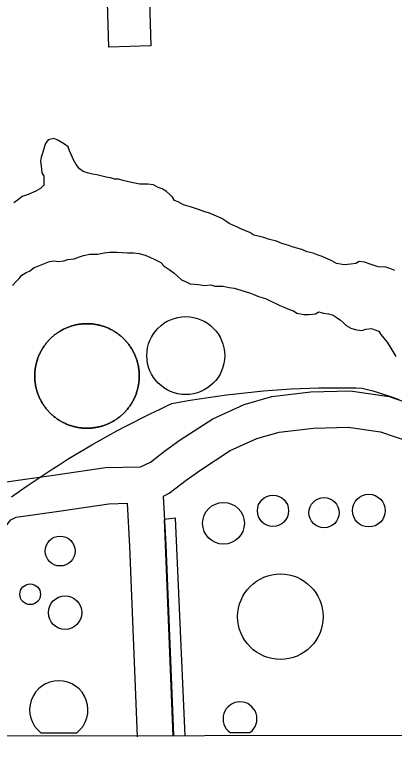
# Model space of a CAD drawing. Extents: x 3313442 to 3351311, y 721974 to 747360.
# Drawn here: x 3330613 to 3330927, y 727351 to 727968 of the extents above; entities that cross this region are included whole.
import ezdxf

# ---------------------------------------------------------------- set-up
doc = ezdxf.new("R2010")
doc.units = 0
for name, color, linetype in [('V-BLDG-OTLN', 7, 'Continuous'), ('V-DOMW-TANK', 7, 'Continuous'), ('V-GRID-FRAM', 7, 'Continuous'), ('V-ROAD-CNTR', 7, 'Continuous'), ('V-TOPO-SHOR', 7, 'Continuous'), ('V-UTIL-LINE', 7, 'Continuous')]:
    doc.layers.add(name, color=color, linetype=linetype)

msp = doc.modelspace()

# ---------------------------------------------------------------- linework, layer by layer
at = {"layer": 'V-BLDG-OTLN'}
msp.add_lwpolyline([(3330690.8, 727941.16), (3330689.3, 727987.46), (3330724.1, 727988.59), (3330725.6, 727942.29)], close=True, dxfattribs=at)
at = {"layer": 'V-DOMW-TANK'}
for p, q in [((3330634.26, 727372.84), (3330664.16, 727372.89)), ((3330791.22, 727373.07), (3330807.71, 727373.09))]:
    msp.add_line(p, q, dxfattribs=at)
for points in [[(3330691.71, 727707.46), (3330691.03, 727707.79), (3330690.34, 727708.11), (3330689.65, 727708.41), (3330688.95, 727708.7), (3330688.25, 727708.98), (3330687.54, 727709.25), (3330686.83, 727709.5), (3330686.11, 727709.75), (3330685.39, 727709.98), (3330684.67, 727710.19), (3330683.94, 727710.4), (3330683.21, 727710.59), (3330682.47, 727710.77), (3330681.74, 727710.93), (3330681, 727711.09), (3330680.25, 727711.23), (3330679.51, 727711.36), (3330678.76, 727711.47), (3330678.01, 727711.57), (3330677.26, 727711.66), (3330676.51, 727711.73), (3330675.75, 727711.8), (3330675, 727711.85), (3330674.24, 727711.88), (3330673.48, 727711.9), (3330672.73, 727711.91), (3330671.97, 727711.91), (3330671.22, 727711.89), (3330670.46, 727711.86), (3330669.71, 727711.82), (3330668.95, 727711.76), (3330668.2, 727711.69), (3330667.45, 727711.61), (3330666.7, 727711.51), (3330665.95, 727711.4), (3330665.2, 727711.28), (3330664.46, 727711.15), (3330663.72, 727711), (3330662.98, 727710.84), (3330662.24, 727710.66), (3330661.51, 727710.47), (3330660.78, 727710.28), (3330660.05, 727710.06), (3330659.33, 727709.84), (3330658.61, 727709.6), (3330657.9, 727709.35), (3330657.19, 727709.09), (3330656.48, 727708.81), (3330655.78, 727708.53), (3330655.09, 727708.23), (3330654.4, 727707.92), (3330653.72, 727707.59), (3330653.04, 727707.26), (3330652.37, 727706.91), (3330651.7, 727706.55), (3330651.04, 727706.18), (3330650.39, 727705.8), (3330649.74, 727705.41), (3330649.1, 727705), (3330648.47, 727704.58), (3330647.84, 727704.16), (3330647.23, 727703.72), (3330646.62, 727703.28), (3330646.02, 727702.82), (3330645.42, 727702.35), (3330644.84, 727701.87), (3330644.26, 727701.38), (3330643.69, 727700.88), (3330643.13, 727700.37), (3330642.58, 727699.85), (3330642.04, 727699.32), (3330641.51, 727698.79), (3330640.99, 727698.24), (3330640.47, 727697.68), (3330639.97, 727697.12), (3330639.48, 727696.55), (3330639, 727695.96), (3330638.52, 727695.37), (3330638.06, 727694.78), (3330637.61, 727694.17), (3330637.17, 727693.56), (3330636.74, 727692.93), (3330636.32, 727692.3), (3330635.91, 727691.67), (3330635.51, 727691.02), (3330635.12, 727690.37), (3330634.75, 727689.71), (3330634.38, 727689.05), (3330634.03, 727688.38), (3330633.69, 727687.71), (3330633.37, 727687.02), (3330633.05, 727686.34), (3330632.75, 727685.65), (3330632.45, 727684.95), (3330632.18, 727684.24), (3330631.91, 727683.54), (3330631.65, 727682.83), (3330631.41, 727682.11), (3330631.18, 727681.39), (3330630.96, 727680.66)], [(3330648.47, 727704.58), (3330649.1, 727705), (3330649.74, 727705.41), (3330650.39, 727705.8), (3330651.04, 727706.18), (3330651.7, 727706.55), (3330652.37, 727706.91), (3330653.04, 727707.26), (3330653.72, 727707.59), (3330654.4, 727707.92), (3330655.09, 727708.22), (3330655.78, 727708.53), (3330656.48, 727708.81), (3330657.19, 727709.09), (3330657.9, 727709.35), (3330658.61, 727709.6), (3330659.33, 727709.83), (3330660.05, 727710.06), (3330660.78, 727710.28), (3330661.51, 727710.47), (3330662.24, 727710.66), (3330662.98, 727710.84), (3330663.72, 727711), (3330664.46, 727711.15), (3330665.2, 727711.28), (3330665.95, 727711.4), (3330666.7, 727711.51), (3330667.45, 727711.61), (3330668.2, 727711.69), (3330668.95, 727711.76), (3330669.71, 727711.82), (3330670.46, 727711.86), (3330671.22, 727711.89), (3330671.97, 727711.91), (3330672.73, 727711.91), (3330673.48, 727711.9), (3330674.24, 727711.88), (3330675, 727711.85), (3330675.75, 727711.8), (3330676.51, 727711.73), (3330677.25, 727711.66), (3330678.01, 727711.57), (3330678.76, 727711.47), (3330679.51, 727711.36), (3330680.25, 727711.23), (3330681, 727711.09), (3330681.74, 727710.93), (3330682.47, 727710.77), (3330683.21, 727710.59), (3330683.94, 727710.4), (3330684.67, 727710.19), (3330685.39, 727709.98), (3330686.12, 727709.75), (3330686.83, 727709.5), (3330687.54, 727709.25), (3330688.25, 727708.98), (3330688.95, 727708.7), (3330689.65, 727708.41), (3330690.34, 727708.11), (3330691.03, 727707.79), (3330691.71, 727707.46), (3330692.39, 727707.12), (3330693.06, 727706.77), (3330693.72, 727706.41), (3330694.38, 727706.03), (3330695.03, 727705.65), (3330695.67, 727705.25), (3330696.31, 727704.84), (3330696.94, 727704.42), (3330697.56, 727703.99), (3330698.17, 727703.55), (3330698.78, 727703.1), (3330699.38, 727702.63), (3330699.97, 727702.16), (3330700.55, 727701.68), (3330701.12, 727701.19), (3330701.69, 727700.68), (3330702.25, 727700.17), (3330702.79, 727699.65), (3330703.33, 727699.11), (3330703.86, 727698.57), (3330704.38, 727698.02), (3330704.89, 727697.46), (3330705.39, 727696.9), (3330705.87, 727696.32), (3330706.35, 727695.73), (3330706.82, 727695.14), (3330707.28, 727694.54), (3330707.73, 727693.93), (3330708.17, 727693.31), (3330708.59, 727692.69), (3330709.01, 727692.05), (3330709.41, 727691.42), (3330709.8, 727690.77), (3330710.19, 727690.11), (3330710.56, 727689.45), (3330710.91, 727688.79), (3330711.26, 727688.12), (3330711.6, 727687.44), (3330711.92, 727686.75), (3330712.23, 727686.07)], [(3330641.3, 727638.58), (3330640.78, 727639.13), (3330640.27, 727639.69), (3330639.78, 727640.26), (3330639.29, 727640.83), (3330638.81, 727641.42), (3330638.34, 727642.01), (3330637.88, 727642.61), (3330637.43, 727643.22), (3330637, 727643.84), (3330636.57, 727644.46), (3330636.15, 727645.1), (3330635.75, 727645.74), (3330635.36, 727646.38), (3330634.97, 727647.03), (3330634.61, 727647.69), (3330634.25, 727648.36), (3330633.9, 727649.03), (3330633.56, 727649.71), (3330633.24, 727650.39), (3330632.93, 727651.08), (3330632.63, 727651.78), (3330632.34, 727652.48), (3330632.07, 727653.18), (3330631.81, 727653.89), (3330631.56, 727654.61), (3330631.32, 727655.32), (3330631.1, 727656.05), (3330630.88, 727656.77), (3330630.68, 727657.5), (3330630.5, 727658.23), (3330630.32, 727658.97), (3330630.16, 727659.71), (3330630.01, 727660.45), (3330629.88, 727661.2), (3330629.75, 727661.94), (3330629.64, 727662.69), (3330629.55, 727663.44), (3330629.46, 727664.19), (3330629.4, 727664.95), (3330629.34, 727665.7), (3330629.29, 727666.46), (3330629.26, 727667.21), (3330629.24, 727667.97), (3330629.24, 727668.72), (3330629.25, 727669.48), (3330629.28, 727670.24), (3330629.31, 727670.99), (3330629.36, 727671.75), (3330629.42, 727672.5), (3330629.5, 727673.25), (3330629.58, 727674.01), (3330629.69, 727674.75), (3330629.8, 727675.5), (3330629.93, 727676.25), (3330630.07, 727676.99), (3330630.22, 727677.73), (3330630.39, 727678.47), (3330630.57, 727679.2), (3330630.76, 727679.94), (3330630.96, 727680.66), (3330631.18, 727681.39), (3330631.41, 727682.11), (3330631.65, 727682.83), (3330631.91, 727683.54), (3330632.18, 727684.24), (3330632.45, 727684.95), (3330632.75, 727685.65), (3330633.05, 727686.34), (3330633.37, 727687.02), (3330633.69, 727687.71), (3330634.03, 727688.38), (3330634.38, 727689.05), (3330634.75, 727689.71), (3330635.12, 727690.37), (3330635.51, 727691.02), (3330635.91, 727691.67), (3330636.32, 727692.3), (3330636.74, 727692.93), (3330637.17, 727693.55), (3330637.61, 727694.17), (3330638.06, 727694.78), (3330638.52, 727695.37), (3330639, 727695.96), (3330639.48, 727696.55), (3330639.97, 727697.12), (3330640.47, 727697.68), (3330640.99, 727698.24), (3330641.51, 727698.79), (3330642.04, 727699.32), (3330642.58, 727699.85), (3330643.13, 727700.37), (3330643.69, 727700.88), (3330644.26, 727701.38), (3330644.84, 727701.87), (3330645.42, 727702.35), (3330646.02, 727702.82), (3330646.62, 727703.28), (3330647.23, 727703.72), (3330647.84, 727704.16), (3330648.47, 727704.58)], [(3330707.55, 727642.98), (3330708, 727643.6), (3330708.43, 727644.22), (3330708.85, 727644.85), (3330709.25, 727645.48), (3330709.65, 727646.13), (3330710.04, 727646.78), (3330710.41, 727647.43), (3330710.77, 727648.1), (3330711.13, 727648.77), (3330711.47, 727649.44), (3330711.79, 727650.12), (3330712.11, 727650.81), (3330712.42, 727651.51), (3330712.71, 727652.2), (3330712.99, 727652.91), (3330713.25, 727653.61), (3330713.51, 727654.33), (3330713.75, 727655.04), (3330713.98, 727655.76), (3330714.2, 727656.49), (3330714.4, 727657.21), (3330714.59, 727657.95), (3330714.77, 727658.68), (3330714.94, 727659.42), (3330715.09, 727660.16), (3330715.23, 727660.9), (3330715.36, 727661.65), (3330715.48, 727662.4), (3330715.58, 727663.15), (3330715.67, 727663.9), (3330715.74, 727664.65), (3330715.8, 727665.4), (3330715.85, 727666.16), (3330715.89, 727666.91), (3330715.91, 727667.67), (3330715.92, 727668.43), (3330715.91, 727669.18), (3330715.9, 727669.94), (3330715.87, 727670.7), (3330715.82, 727671.45), (3330715.77, 727672.2), (3330715.7, 727672.96), (3330715.61, 727673.71), (3330715.52, 727674.46), (3330715.41, 727675.21), (3330715.29, 727675.95), (3330715.15, 727676.7), (3330715, 727677.44), (3330714.84, 727678.18), (3330714.67, 727678.92), (3330714.48, 727679.65), (3330714.28, 727680.38), (3330714.07, 727681.1), (3330713.84, 727681.83), (3330713.6, 727682.55), (3330713.35, 727683.26), (3330713.09, 727683.97), (3330712.82, 727684.67), (3330712.53, 727685.37), (3330712.23, 727686.07), (3330711.92, 727686.76), (3330711.6, 727687.44), (3330711.26, 727688.12), (3330710.91, 727688.79), (3330710.56, 727689.45), (3330710.19, 727690.11), (3330709.8, 727690.77), (3330709.41, 727691.42), (3330709.01, 727692.05), (3330708.59, 727692.69), (3330708.17, 727693.31), (3330707.73, 727693.93), (3330707.28, 727694.54), (3330706.82, 727695.14), (3330706.35, 727695.73), (3330705.87, 727696.32), (3330705.39, 727696.9), (3330704.89, 727697.46), (3330704.38, 727698.02), (3330703.86, 727698.57), (3330703.33, 727699.11), (3330702.79, 727699.65), (3330702.25, 727700.17), (3330701.69, 727700.68), (3330701.12, 727701.19), (3330700.55, 727701.68), (3330699.97, 727702.16), (3330699.38, 727702.63), (3330698.78, 727703.1), (3330698.17, 727703.55), (3330697.56, 727703.99), (3330696.94, 727704.42), (3330696.31, 727704.84), (3330695.67, 727705.25), (3330695.03, 727705.65), (3330694.38, 727706.03), (3330693.72, 727706.41), (3330693.06, 727706.77), (3330692.39, 727707.12), (3330691.71, 727707.46)], [(3330712.23, 727686.07), (3330712.53, 727685.37), (3330712.82, 727684.67), (3330713.09, 727683.97), (3330713.35, 727683.26), (3330713.6, 727682.55), (3330713.84, 727681.83), (3330714.07, 727681.1), (3330714.28, 727680.38), (3330714.48, 727679.65), (3330714.67, 727678.92), (3330714.84, 727678.18), (3330715, 727677.44), (3330715.15, 727676.7), (3330715.29, 727675.95), (3330715.41, 727675.21), (3330715.52, 727674.46), (3330715.61, 727673.71), (3330715.7, 727672.96), (3330715.77, 727672.2), (3330715.82, 727671.45), (3330715.87, 727670.7), (3330715.9, 727669.94), (3330715.91, 727669.18), (3330715.92, 727668.43), (3330715.91, 727667.67), (3330715.89, 727666.91), (3330715.85, 727666.16), (3330715.8, 727665.41), (3330715.74, 727664.65), (3330715.66, 727663.9), (3330715.58, 727663.15), (3330715.48, 727662.4), (3330715.36, 727661.65), (3330715.23, 727660.9), (3330715.09, 727660.16), (3330714.94, 727659.42), (3330714.77, 727658.68), (3330714.59, 727657.95), (3330714.4, 727657.21), (3330714.2, 727656.49), (3330713.98, 727655.76), (3330713.75, 727655.04), (3330713.51, 727654.33), (3330713.25, 727653.61), (3330712.99, 727652.91), (3330712.71, 727652.2), (3330712.41, 727651.51), (3330712.11, 727650.81), (3330711.79, 727650.12), (3330711.47, 727649.44), (3330711.13, 727648.77), (3330710.77, 727648.1), (3330710.41, 727647.43), (3330710.04, 727646.78), (3330709.65, 727646.13), (3330709.25, 727645.48), (3330708.85, 727644.85), (3330708.43, 727644.22), (3330708, 727643.6), (3330707.56, 727642.98)], [(3330630.96, 727680.66), (3330630.76, 727679.94), (3330630.57, 727679.2), (3330630.39, 727678.47), (3330630.22, 727677.73), (3330630.07, 727676.99), (3330629.93, 727676.25), (3330629.8, 727675.5), (3330629.69, 727674.75), (3330629.58, 727674.01), (3330629.5, 727673.25), (3330629.42, 727672.5), (3330629.36, 727671.75), (3330629.31, 727670.99), (3330629.27, 727670.24), (3330629.25, 727669.48), (3330629.24, 727668.72), (3330629.25, 727667.97), (3330629.26, 727667.21), (3330629.29, 727666.46), (3330629.34, 727665.7), (3330629.4, 727664.95), (3330629.46, 727664.19), (3330629.55, 727663.44), (3330629.64, 727662.69), (3330629.75, 727661.94), (3330629.88, 727661.2), (3330630.01, 727660.45), (3330630.16, 727659.71), (3330630.32, 727658.97), (3330630.5, 727658.23), (3330630.68, 727657.5), (3330630.88, 727656.77), (3330631.09, 727656.05), (3330631.32, 727655.33), (3330631.56, 727654.61), (3330631.81, 727653.89), (3330632.07, 727653.18), (3330632.34, 727652.48), (3330632.63, 727651.78), (3330632.93, 727651.08), (3330633.24, 727650.39), (3330633.56, 727649.71), (3330633.9, 727649.03), (3330634.25, 727648.36), (3330634.61, 727647.69), (3330634.97, 727647.04), (3330635.36, 727646.38), (3330635.75, 727645.74), (3330636.15, 727645.09), (3330636.57, 727644.46), (3330637, 727643.84), (3330637.43, 727643.22), (3330637.88, 727642.61), (3330638.34, 727642.01), (3330638.81, 727641.42), (3330639.29, 727640.83), (3330639.78, 727640.26), (3330640.27, 727639.69), (3330640.78, 727639.13), (3330641.3, 727638.58), (3330641.83, 727638.04), (3330642.37, 727637.5), (3330642.92, 727636.98), (3330643.47, 727636.47), (3330644.04, 727635.96), (3330644.61, 727635.47), (3330645.19, 727634.99), (3330645.78, 727634.52), (3330646.38, 727634.05), (3330646.99, 727633.6), (3330647.6, 727633.16), (3330648.22, 727632.73), (3330648.85, 727632.31), (3330649.49, 727631.9), (3330650.13, 727631.51), (3330650.78, 727631.12), (3330651.44, 727630.74), (3330652.1, 727630.38), (3330652.77, 727630.03), (3330653.45, 727629.69), (3330654.13, 727629.36), (3330654.82, 727629.05), (3330655.51, 727628.74), (3330656.21, 727628.45), (3330656.91, 727628.17), (3330657.62, 727627.9), (3330658.33, 727627.65), (3330659.05, 727627.4), (3330659.77, 727627.18), (3330660.49, 727626.96), (3330661.22, 727626.75), (3330661.95, 727626.56), (3330662.69, 727626.38), (3330663.43, 727626.21), (3330664.17, 727626.06), (3330664.91, 727625.92), (3330665.66, 727625.8), (3330666.4, 727625.68), (3330667.15, 727625.58), (3330667.9, 727625.49)], [(3330707.56, 727642.98), (3330707.1, 727642.38), (3330706.64, 727641.78), (3330706.17, 727641.19), (3330705.68, 727640.6), (3330705.19, 727640.03), (3330704.69, 727639.46), (3330704.17, 727638.91), (3330703.65, 727638.36), (3330703.12, 727637.83), (3330702.58, 727637.3), (3330702.03, 727636.78), (3330701.47, 727636.27), (3330700.9, 727635.77), (3330700.32, 727635.28), (3330699.74, 727634.8), (3330699.15, 727634.33), (3330698.54, 727633.87), (3330697.93, 727633.43), (3330697.31, 727632.99), (3330696.69, 727632.56), (3330696.06, 727632.15), (3330695.42, 727631.74), (3330694.77, 727631.35), (3330694.12, 727630.97), (3330693.46, 727630.6), (3330692.79, 727630.24), (3330692.12, 727629.89), (3330691.45, 727629.56), (3330690.76, 727629.23), (3330690.07, 727628.92), (3330689.38, 727628.62), (3330688.68, 727628.34), (3330687.97, 727628.06), (3330687.26, 727627.8), (3330686.55, 727627.55), (3330685.83, 727627.31), (3330685.11, 727627.09), (3330684.38, 727626.87), (3330683.65, 727626.68), (3330682.92, 727626.49), (3330682.19, 727626.32), (3330681.45, 727626.15), (3330680.7, 727626.01), (3330679.96, 727625.87), (3330679.21, 727625.75), (3330678.47, 727625.64), (3330677.71, 727625.54), (3330676.96, 727625.46), (3330676.21, 727625.39), (3330675.46, 727625.33), (3330674.7, 727625.29), (3330673.94, 727625.26), (3330673.19, 727625.24), (3330672.43, 727625.24), (3330671.68, 727625.25), (3330670.92, 727625.27), (3330670.17, 727625.31), (3330669.41, 727625.35), (3330668.66, 727625.42), (3330667.9, 727625.49), (3330667.15, 727625.58), (3330666.4, 727625.68), (3330665.66, 727625.8), (3330664.91, 727625.92), (3330664.17, 727626.06), (3330663.43, 727626.21), (3330662.69, 727626.38), (3330661.95, 727626.56), (3330661.22, 727626.75), (3330660.49, 727626.96), (3330659.77, 727627.18), (3330659.05, 727627.4), (3330658.33, 727627.65), (3330657.62, 727627.9), (3330656.91, 727628.17), (3330656.21, 727628.45), (3330655.51, 727628.74), (3330654.82, 727629.05), (3330654.13, 727629.36), (3330653.45, 727629.69), (3330652.78, 727630.03), (3330652.1, 727630.38), (3330651.44, 727630.74), (3330650.78, 727631.12), (3330650.13, 727631.51), (3330649.49, 727631.9), (3330648.85, 727632.31), (3330648.22, 727632.73), (3330647.6, 727633.16), (3330646.99, 727633.6), (3330646.38, 727634.05), (3330645.78, 727634.52), (3330645.19, 727634.99), (3330644.61, 727635.47), (3330644.04, 727635.96), (3330643.47, 727636.47), (3330642.92, 727636.98), (3330642.37, 727637.5), (3330641.83, 727638.04), (3330641.3, 727638.58)], [(3330667.9, 727625.49), (3330668.66, 727625.42), (3330669.41, 727625.35), (3330670.17, 727625.31), (3330670.92, 727625.27), (3330671.68, 727625.25), (3330672.43, 727625.24), (3330673.19, 727625.24), (3330673.94, 727625.26), (3330674.7, 727625.29), (3330675.46, 727625.33), (3330676.21, 727625.39), (3330676.96, 727625.46), (3330677.71, 727625.54), (3330678.47, 727625.64), (3330679.21, 727625.75), (3330679.96, 727625.87), (3330680.7, 727626.01), (3330681.45, 727626.15), (3330682.19, 727626.32), (3330682.92, 727626.49), (3330683.65, 727626.68), (3330684.38, 727626.88), (3330685.11, 727627.09), (3330685.83, 727627.31), (3330686.55, 727627.55), (3330687.26, 727627.8), (3330687.97, 727628.06), (3330688.68, 727628.34), (3330689.38, 727628.62), (3330690.07, 727628.92), (3330690.76, 727629.23), (3330691.45, 727629.56), (3330692.12, 727629.89), (3330692.79, 727630.24), (3330693.46, 727630.6), (3330694.12, 727630.97), (3330694.77, 727631.35), (3330695.42, 727631.74), (3330696.06, 727632.15), (3330696.69, 727632.56), (3330697.31, 727632.99), (3330697.93, 727633.43), (3330698.54, 727633.87), (3330699.14, 727634.33), (3330699.74, 727634.8), (3330700.32, 727635.28), (3330700.9, 727635.77), (3330701.47, 727636.27), (3330702.03, 727636.78), (3330702.58, 727637.3), (3330703.12, 727637.83), (3330703.65, 727638.36), (3330704.17, 727638.91), (3330704.69, 727639.46), (3330705.19, 727640.03), (3330705.68, 727640.6), (3330706.17, 727641.19), (3330706.64, 727641.78), (3330707.1, 727642.38), (3330707.55, 727642.98)]]:
    msp.add_lwpolyline(points, dxfattribs=at)
for centre, radius in [((3330754.48, 727685.48), 32.29), ((3330826.8, 727556.88), 12.94), ((3330869.15, 727555.23), 12.52), ((3330906.25, 727556.97), 13.57), ((3330785.75, 727546.5), 17.3), ((3330650.3, 727523.47), 12.39), ((3330832.95, 727469.05), 35.45), ((3330625.46, 727487.61), 8.57), ((3330654.43, 727472.42), 13.86)]:
    msp.add_circle(centre, radius, dxfattribs=at)
for centre, radius, start, end in [((3330649.19, 727391.85), 24.16, 308.30863, 231.85803), ((3330799.45, 727384.46), 14.05, 306.00419, 234.1625)]:
    msp.add_arc(centre, radius, start, end, dxfattribs=at)
at = {"layer": 'V-GRID-FRAM'}
msp.add_lwpolyline([(3317558.4, 745536.29), (3349036.99, 745582.07), (3349071.38, 727396.82), (3317576.91, 727351.01), (3317558.4, 745536.29)], dxfattribs=at)
at = {"layer": 'V-ROAD-CNTR'}
for points in [[(3330716.97, 727593.35), (3330725.22, 727597.16), (3330736.95, 727606.13), (3330749.84, 727615.51), (3330776.89, 727633.04), (3330802.87, 727644.95), (3330825.9, 727651.62), (3330858.16, 727655.3), (3330890.86, 727656.33), (3330923.19, 727651.54), (3330951.84, 727641.75), (3330976.47, 727629.52), (3331006.24, 727606.94), (3331024.41, 727586.31), (3331043.66, 727560.07), (3331056.39, 727535.16), (3331066.4, 727506.37), (3331071.62, 727470.83), (3331074.32, 727371.02)], [(3330742.92, 727645.68), (3330750.46, 727647.08), (3330758.01, 727648.41), (3330765.57, 727649.66), (3330773.15, 727650.83), (3330780.74, 727651.92), (3330788.33, 727652.93), (3330795.94, 727653.86), (3330803.56, 727654.72), (3330811.19, 727655.49), (3330818.83, 727656.18), (3330826.47, 727656.8), (3330834.11, 727657.33), (3330841.77, 727657.79), (3330849.42, 727658.16), (3330857.09, 727658.45), (3330864.75, 727658.67), (3330872.41, 727658.8), (3330880.08, 727658.86), (3330887.75, 727658.83), (3330895.41, 727658.73), (3330900.84, 727658.6)], [(3330900.84, 727658.6), (3330905.24, 727657.47), (3330909.61, 727656.26), (3330913.96, 727654.97), (3330918.28, 727653.6), (3330922.59, 727652.16), (3330926.86, 727650.65), (3330931.11, 727649.05)], [(3330610.06, 727568.45), (3330616.51, 727573.05), (3330623, 727577.59), (3330629.54, 727582.06), (3330636.13, 727586.46), (3330642.76, 727590.79), (3330649.43, 727595.06), (3330656.15, 727599.26), (3330662.91, 727603.4), (3330669.71, 727607.46), (3330676.55, 727611.46), (3330683.43, 727615.39), (3330690.35, 727619.24), (3330697.31, 727623.03), (3330704.3, 727626.75), (3330711.34, 727630.39), (3330718.41, 727633.97), (3330725.51, 727637.47), (3330732.65, 727640.9), (3330739.83, 727644.26), (3330742.92, 727645.68)], [(3330735.98, 727569.09), (3330740.8, 727571.32), (3330754.89, 727582.08), (3330766.84, 727590.78), (3330791.37, 727606.68), (3330813.35, 727616.75), (3330831.82, 727622.1), (3330860.34, 727625.35), (3330889.12, 727626.26), (3330916.08, 727622.26), (3330940.27, 727614), (3330960.59, 727603.91), (3330985.71, 727584.85), (3331001.01, 727567.48), (3331018.04, 727544.27), (3331028.73, 727523.36), (3331037.13, 727499.2), (3331041.68, 727468.23), (3331044.33, 727370.21)], [(3330544.07, 727515.51), (3330589.58, 727572.41), (3330603.9, 727580.6), (3330646.84, 727586.5), (3330687.99, 727592.58), (3330716.97, 727593.35)], [(3330744.53, 727370.77), (3330743.07, 727405.27), (3330738.13, 727528.67), (3330735.98, 727569.09)], [(3330570.74, 727500.83), (3330609.44, 727549.21), (3330613.75, 727551.67), (3330651.07, 727556.8), (3330690.59, 727562.64), (3330706.26, 727563.06)], [(3330714.56, 727369.5), (3330713.1, 727404.04), (3330708.16, 727527.27), (3330706.26, 727563.06)]]:
    msp.add_lwpolyline(points, dxfattribs=at)
at = {"layer": 'V-TOPO-SHOR'}
for points in [[(3330716.33, 727827.66), (3330709.53, 727828.82), (3330702.16, 727830.55), (3330698.76, 727831.69), (3330695.35, 727831.7), (3330691.95, 727832.85), (3330688.55, 727833.43), (3330684.02, 727834.58), (3330680.61, 727835.16), (3330677.21, 727835.74), (3330672.68, 727836.89), (3330669.28, 727838.03), (3330666.45, 727840.31), (3330663.62, 727843.73), (3330661.37, 727847.71), (3330659.68, 727851.68), (3330657.99, 727855.09), (3330656.87, 727858.5), (3330654.04, 727860.78), (3330651.21, 727862.49), (3330647.81, 727864.21), (3330644.98, 727865.35), (3330640.43, 727864.23), (3330638.15, 727861.4), (3330637.01, 727858), (3330635.86, 727854.03), (3330634.71, 727850.07), (3330634.13, 727846.67), (3330634.68, 727842.69), (3330635.23, 727837.02), (3330636.92, 727834.17), (3330636.91, 727830.77), (3330636.9, 727826.8), (3330634.05, 727823.97), (3330630.07, 727821.71), (3330623.82, 727818.9), (3330618.71, 727817.22), (3330615.87, 727814.96), (3330611.89, 727812.13)], [(3330867.6, 727767.57), (3330864.2, 727768.71), (3330860.24, 727770.43), (3330855.13, 727771.58), (3330850.6, 727773.3), (3330846.64, 727774.45), (3330842.67, 727775.6), (3330839.83, 727776.74), (3330834.17, 727778.46), (3330829.63, 727780.18), (3330822.83, 727781.91), (3330820, 727783.05), (3330816.03, 727784.2), (3330810.93, 727785.35), (3330807.53, 727787.63), (3330801.3, 727789.92), (3330796.77, 727792.21), (3330793.94, 727793.35), (3330790.54, 727795.06), (3330787.71, 727796.78), (3330784.31, 727799.06), (3330778.08, 727801.92), (3330774.12, 727803.63), (3330769.58, 727804.78), (3330765.05, 727806.5), (3330759.95, 727808.22), (3330752.58, 727810.51), (3330748.05, 727812.8), (3330745.22, 727813.94), (3330743.52, 727816.79), (3330741.26, 727819.06), (3330738.44, 727821.34), (3330735.04, 727823.62), (3330731.64, 727824.77), (3330727.68, 727827.05), (3330723.14, 727827.64), (3330716.33, 727827.66)], [(3330661.81, 727765.61), (3330666.35, 727767.3), (3330669.76, 727768.42), (3330674.87, 727769.54), (3330678.27, 727769.52), (3330681.68, 727769.51), (3330686.79, 727770.63), (3330691.33, 727771.18), (3330697.57, 727771.16), (3330706.08, 727770.56), (3330711.18, 727770.55), (3330715.72, 727769.96), (3330720.82, 727768.81), (3330724.79, 727767.09), (3330729.32, 727764.81), (3330733.85, 727762.52), (3330736.68, 727759.68), (3330740.64, 727756.83), (3330744.6, 727753.98), (3330747.99, 727751.13), (3330750.82, 727748.28), (3330754.78, 727746.57), (3330758.18, 727744.85), (3330764.99, 727744.26), (3330770.09, 727743.68), (3330775.2, 727744.23), (3330778.6, 727743.08), (3330782, 727743.07), (3330785.41, 727743.06), (3330790.51, 727741.9), (3330794.48, 727741.32), (3330800.15, 727739.6), (3330808.08, 727737.3), (3330810.92, 727736.16), (3330814.88, 727734.45), (3330820.55, 727732.72), (3330825.65, 727730.44)], [(3330610.67, 727743.66), (3330613.52, 727746.48), (3330616.36, 727749.31), (3330618.64, 727752.14), (3330622.05, 727754.4), (3330624.9, 727755.52), (3330628.88, 727758.35), (3330631.72, 727759.47), (3330637.4, 727761.72), (3330641.37, 727763.41), (3330645.35, 727763.96), (3330648.75, 727763.39), (3330653.29, 727763.94), (3330656.7, 727765.06), (3330661.81, 727765.61)], [(3330927.7, 727756.01), (3330923.73, 727757.73), (3330920.33, 727758.87), (3330914.09, 727758.9), (3330910.69, 727760.04), (3330907.29, 727761.19), (3330902.76, 727762.91), (3330898.22, 727763.49), (3330895.38, 727761.8), (3330891.41, 727761.24), (3330885.73, 727760.7), (3330879.5, 727761.85), (3330875.53, 727764.14), (3330867.6, 727767.57)], [(3330825.65, 727730.44), (3330829.04, 727728.72), (3330832.44, 727727.01), (3330835.27, 727725.86), (3330840.37, 727723.58), (3330843.77, 727722.43), (3330846.6, 727720.72), (3330852.27, 727719.56), (3330856.81, 727719.55), (3330861.92, 727720.1), (3330864.76, 727721.79), (3330868.73, 727720.64), (3330872.7, 727720.06), (3330876.67, 727718.91), (3330880.06, 727716.63), (3330882.9, 727714.92), (3330885.16, 727712.64), (3330887.42, 727710.37), (3330891.38, 727708.08), (3330895.92, 727706.93), (3330900.45, 727706.35), (3330903.86, 727707.47), (3330908.4, 727708.02), (3330911.23, 727706.88), (3330914.63, 727705.73), (3330916.32, 727702.89), (3330918.58, 727700.05), (3330921.41, 727696.63), (3330925.36, 727690.38), (3330927.05, 727687.54), (3330928.74, 727684.69)]]:
    msp.add_lwpolyline(points, dxfattribs=at)
at = {"layer": 'V-UTIL-LINE'}
msp.add_lwpolyline([(3330754.11, 727370.17), (3330745.93, 727550.75), (3330736.45, 727549.52), (3330743.68, 727370.16)], dxfattribs=at)

doc.saveas('drawing.dxf')
